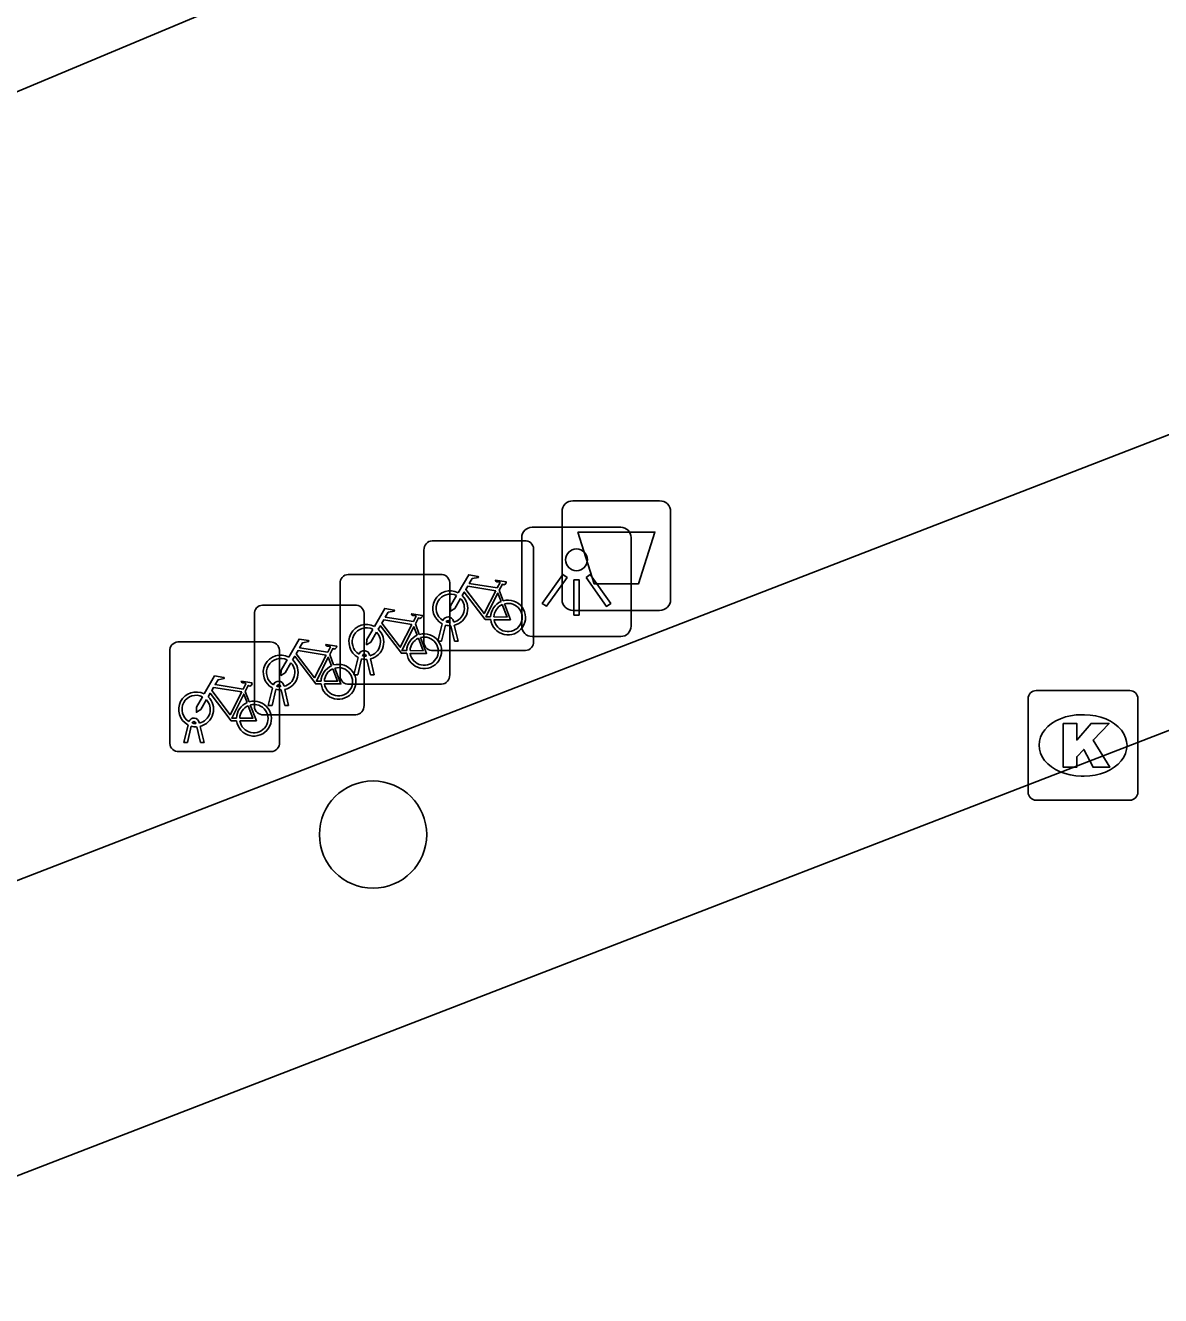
# Model space of a CAD drawing. Extents: x 159265 to 160143, y 383413 to 384319.
# Drawn here: x 159593.13 to 159603.48, y 383551.19 to 383562.77 of the extents above; entities that cross this region are included whole.
import ezdxf

# ---------------------------------------------------------------- set-up
doc = ezdxf.new("R2010")
doc.units = 0
for name, color, linetype in [('IMGEO_Afvalbak', 7, 'Continuous'), ('IMGEO_Boom', 7, 'Continuous'), ('IMGEO_Fietsenrek', 7, 'Continuous'), ('IMGEO_Kolk', 7, 'Continuous'), ('IMGEO_Lichtpunt', 7, 'Continuous'), ('IMGEO_Pand', 7, 'Continuous'), ('IMGEO_Rijbaan_lokaal_gesloten', 7, 'Continuous'), ('IMGEO_Voetpad_open', 7, 'Continuous')]:
    doc.layers.add(name, color=color, linetype=linetype)

msp = doc.modelspace()

# ---------------------------------------------------------------- linework, layer by layer
at = {"layer": 'IMGEO_Afvalbak'}
for p, q in [((159598.127, 383558.432), (159598.917, 383558.432)), ((159598.917, 383558.432), (159598.127, 383558.432)), ((159598.027, 383557.532), (159598.027, 383558.332)), ((159598.027, 383558.332), (159598.027, 383557.532)), ((159599.017, 383558.332), (159599.017, 383557.532)), ((159599.017, 383557.532), (159599.017, 383558.332)), ((159598.917, 383557.432), (159598.127, 383557.432)), ((159598.127, 383557.432), (159598.917, 383557.432))]:
    msp.add_line(p, q, dxfattribs=at)
msp.add_lwpolyline([(159598.17, 383558.146), (159598.874, 383558.146), (159598.725, 383557.676), (159598.319, 383557.676), (159598.17, 383558.146)], dxfattribs=at)
for centre, start, end in [((159598.127, 383558.332), 90, 180), ((159598.127, 383558.332), 90, 180), ((159598.917, 383558.332), 0, 90), ((159598.917, 383558.332), 360, 90), ((159598.127, 383557.532), 180, 270), ((159598.127, 383557.532), 180, 270), ((159598.917, 383557.532), 270, 0), ((159598.917, 383557.532), 270, 0)]:
    msp.add_arc(centre, 0.1, start, end, dxfattribs=at)
at = {"layer": 'IMGEO_Boom'}
msp.add_circle((159596.304, 383555.389), 0.489, dxfattribs=at)
at = {"layer": 'IMGEO_Fietsenrek'}
for p, q in [((159596.843, 383558.067), (159597.684, 383558.067)), ((159597.684, 383558.067), (159596.843, 383558.067)), ((159596.768, 383557.142), (159596.768, 383557.983)), ((159596.768, 383557.983), (159596.768, 383557.142)), ((159597.768, 383557.992), (159597.768, 383557.151)), ((159597.768, 383557.151), (159597.768, 383557.992)), ((159596.003, 383556.835), (159596.003, 383557.676)), ((159596.003, 383557.676), (159596.003, 383556.835)), ((159596.078, 383557.76), (159596.919, 383557.76)), ((159596.919, 383557.76), (159596.078, 383557.76)), ((159597.003, 383557.685), (159597.003, 383556.844)), ((159597.003, 383556.844), (159597.003, 383557.685)), ((159597.455, 383557.616), (159597.491, 383557.521)), ((159595.297, 383557.481), (159596.138, 383557.481)), ((159596.138, 383557.481), (159595.297, 383557.481)), ((159595.222, 383556.556), (159595.222, 383557.397)), ((159595.222, 383557.397), (159595.222, 383556.556)), ((159596.222, 383557.406), (159596.222, 383556.565)), ((159596.222, 383556.565), (159596.222, 383557.406)), ((159596.69, 383557.309), (159596.726, 383557.214)), ((159596.895, 383557.151), (159596.934, 383557.311)), ((159597.006, 383557.323), (159597.005, 383557.327)), ((159597.037, 383557.334), (159597.038, 383557.327)), ((159596.964, 383557.299), (159596.929, 383557.151)), ((159597.047, 383557.151), (159597.013, 383557.293)), ((159597.045, 383557.297), (159597.08, 383557.151)), ((159594.526, 383557.145), (159595.367, 383557.145)), ((159595.367, 383557.145), (159594.526, 383557.145)), ((159595.451, 383557.07), (159595.451, 383556.229)), ((159595.451, 383556.229), (159595.451, 383557.07)), ((159596.929, 383557.151), (159596.895, 383557.151)), ((159597.08, 383557.151), (159597.047, 383557.151)), ((159594.451, 383556.22), (159594.451, 383557.061)), ((159594.451, 383557.061), (159594.451, 383556.22)), ((159595.909, 383557.03), (159595.945, 383556.935)), ((159596.13, 383556.844), (159596.169, 383557.004)), ((159596.199, 383556.992), (159596.164, 383556.844)), ((159596.241, 383557.016), (159596.24, 383557.02)), ((159596.282, 383556.844), (159596.248, 383556.986)), ((159596.272, 383557.027), (159596.273, 383557.02)), ((159596.28, 383556.99), (159596.315, 383556.844)), ((159597.693, 383557.067), (159596.852, 383557.067)), ((159596.852, 383557.067), (159597.693, 383557.067)), ((159596.164, 383556.844), (159596.13, 383556.844)), ((159596.315, 383556.844), (159596.282, 383556.844)), ((159595.349, 383556.565), (159595.388, 383556.725)), ((159595.46, 383556.737), (159595.459, 383556.741)), ((159595.491, 383556.748), (159595.492, 383556.741)), ((159596.928, 383556.76), (159596.087, 383556.76)), ((159596.087, 383556.76), (159596.928, 383556.76)), ((159595.138, 383556.694), (159595.174, 383556.599)), ((159595.418, 383556.713), (159595.383, 383556.565)), ((159595.501, 383556.565), (159595.467, 383556.707)), ((159595.499, 383556.711), (159595.534, 383556.565)), ((159595.383, 383556.565), (159595.349, 383556.565)), ((159595.534, 383556.565), (159595.501, 383556.565)), ((159594.578, 383556.229), (159594.617, 383556.389)), ((159594.647, 383556.377), (159594.612, 383556.229)), ((159594.689, 383556.401), (159594.688, 383556.405)), ((159594.72, 383556.412), (159594.721, 383556.405)), ((159594.728, 383556.375), (159594.763, 383556.229)), ((159596.147, 383556.481), (159595.306, 383556.481)), ((159595.306, 383556.481), (159596.147, 383556.481)), ((159594.73, 383556.229), (159594.696, 383556.371)), ((159595.376, 383556.145), (159594.535, 383556.145)), ((159594.535, 383556.145), (159595.376, 383556.145)), ((159594.612, 383556.229), (159594.578, 383556.229)), ((159594.763, 383556.229), (159594.73, 383556.229))]:
    msp.add_line(p, q, dxfattribs=at)
for points in [[(159597.081, 383557.593), (159597.176, 383557.757), (159597.262, 383557.743), (159597.264, 383557.734), (159597.208, 383557.723), (159597.181, 383557.678), (159597.437, 383557.637)], [(159597.424, 383557.612), (159597.167, 383557.653), (159597.15, 383557.624), (159597.317, 383557.404), (159597.424, 383557.612)], [(159597.437, 383557.637), (159597.462, 383557.686), (159597.456, 383557.69), (159597.433, 383557.694), (159597.421, 383557.701), (159597.42, 383557.704), (159597.422, 383557.709), (159597.517, 383557.694), (159597.519, 383557.684), (159597.509, 383557.671), (159597.497, 383557.665), (159597.483, 383557.671), (159597.455, 383557.616)], [(159597.102, 383557.541), (159597.05, 383557.451), (159597.01, 383557.426), (159597.011, 383557.473), (159597.066, 383557.567)], [(159597.377, 383557.349), (159597.327, 383557.349), (159597.136, 383557.6), (159597.117, 383557.568)], [(159597.472, 383557.514), (159597.442, 383557.591), (159597.333, 383557.373), (159597.376, 383557.373)], [(159596.316, 383557.286), (159596.411, 383557.45), (159596.497, 383557.436), (159596.499, 383557.427), (159596.443, 383557.416), (159596.416, 383557.371), (159596.672, 383557.33)], [(159597.406, 383557.373), (159597.526, 383557.372), (159597.482, 383557.486)], [(159597.502, 383557.493), (159597.557, 383557.348), (159597.407, 383557.348)], [(159596.659, 383557.305), (159596.402, 383557.346), (159596.385, 383557.317), (159596.552, 383557.097), (159596.659, 383557.305)], [(159596.672, 383557.33), (159596.697, 383557.379), (159596.691, 383557.383), (159596.668, 383557.387), (159596.656, 383557.394), (159596.655, 383557.397), (159596.657, 383557.402), (159596.752, 383557.387), (159596.754, 383557.377), (159596.744, 383557.364), (159596.732, 383557.358), (159596.718, 383557.364), (159596.69, 383557.309)], [(159596.337, 383557.234), (159596.285, 383557.144), (159596.245, 383557.119), (159596.246, 383557.166), (159596.301, 383557.26)], [(159596.612, 383557.042), (159596.562, 383557.042), (159596.371, 383557.293), (159596.352, 383557.261)], [(159596.707, 383557.207), (159596.677, 383557.284), (159596.568, 383557.066), (159596.611, 383557.066)], [(159596.737, 383557.186), (159596.792, 383557.041), (159596.642, 383557.041)], [(159595.535, 383557.007), (159595.63, 383557.171), (159595.716, 383557.157), (159595.718, 383557.148), (159595.662, 383557.137), (159595.635, 383557.092), (159595.891, 383557.051)], [(159595.891, 383557.051), (159595.916, 383557.1), (159595.91, 383557.104), (159595.887, 383557.108), (159595.875, 383557.115), (159595.874, 383557.118), (159595.876, 383557.123), (159595.971, 383557.108), (159595.973, 383557.098), (159595.963, 383557.085), (159595.951, 383557.079), (159595.937, 383557.085), (159595.909, 383557.03)], [(159596.641, 383557.066), (159596.761, 383557.065), (159596.717, 383557.179)], [(159595.556, 383556.955), (159595.504, 383556.865), (159595.464, 383556.84), (159595.465, 383556.887), (159595.52, 383556.981)], [(159595.831, 383556.763), (159595.781, 383556.763), (159595.59, 383557.014), (159595.571, 383556.982)], [(159595.878, 383557.026), (159595.621, 383557.067), (159595.604, 383557.038), (159595.771, 383556.818), (159595.878, 383557.026)], [(159595.926, 383556.928), (159595.896, 383557.005), (159595.787, 383556.787), (159595.83, 383556.787)], [(159595.86, 383556.787), (159595.98, 383556.786), (159595.936, 383556.9)], [(159595.956, 383556.907), (159596.011, 383556.762), (159595.861, 383556.762)], [(159594.764, 383556.671), (159594.859, 383556.835), (159594.945, 383556.821), (159594.947, 383556.812), (159594.891, 383556.801), (159594.864, 383556.756), (159595.12, 383556.715)], [(159595.107, 383556.69), (159594.85, 383556.731), (159594.833, 383556.702), (159595, 383556.482), (159595.107, 383556.69)], [(159595.12, 383556.715), (159595.145, 383556.764), (159595.139, 383556.768), (159595.116, 383556.772), (159595.104, 383556.779), (159595.103, 383556.782), (159595.105, 383556.787), (159595.2, 383556.772), (159595.202, 383556.762), (159595.192, 383556.749), (159595.18, 383556.743), (159595.166, 383556.749), (159595.138, 383556.694)], [(159594.785, 383556.619), (159594.733, 383556.529), (159594.693, 383556.504), (159594.694, 383556.551), (159594.749, 383556.645)], [(159595.06, 383556.427), (159595.01, 383556.427), (159594.819, 383556.678), (159594.8, 383556.646)], [(159595.155, 383556.592), (159595.125, 383556.669), (159595.016, 383556.451), (159595.059, 383556.451)], [(159595.089, 383556.451), (159595.209, 383556.45), (159595.165, 383556.564)], [(159595.185, 383556.571), (159595.24, 383556.426), (159595.09, 383556.426)]]:
    msp.add_lwpolyline(points, dxfattribs=at)
for centre, radius, start, end in [((159596.846, 383557.989), 0.0779, 92.4484, 184.2845), ((159596.846, 383557.989), 0.0779, 92.4484, 184.2845), ((159597.69, 383557.989), 0.0779, 2.4484, 94.2845), ((159597.69, 383557.989), 0.0779, 2.4484, 94.2845), ((159596.081, 383557.682), 0.0779, 92.4484, 184.2845), ((159596.081, 383557.682), 0.0779, 92.4484, 184.2845), ((159596.925, 383557.682), 0.0779, 2.4484, 94.2845), ((159596.925, 383557.682), 0.0779, 2.4484, 94.2845), ((159597.008, 383557.452), 0.159, 62.6766, 242.1369), ((159597.008, 383557.452), 0.129, 63.3192, 238.903), ((159597.008, 383557.452), 0.129, 283.6043, 43.4302), ((159597.008, 383557.452), 0.159, 283.5766, 46.6042), ((159595.3, 383557.403), 0.0779, 92.4484, 184.2845), ((159595.3, 383557.403), 0.0779, 92.4484, 184.2845), ((159596.144, 383557.403), 0.0779, 2.4484, 94.2845), ((159596.144, 383557.403), 0.0779, 2.4484, 94.2845), ((159597.535, 383557.368), 0.159, 113.3408, 178.3217), ((159597.535, 383557.368), 0.159, 187.0065, 105.7708), ((159597.535, 383557.368), 0.129, 113.923, 177.9556), ((159597.535, 383557.368), 0.129, 188.6715, 104.5883), ((159596.243, 383557.145), 0.159, 62.6766, 242.1369), ((159596.988, 383557.323), 0.0499, 12.8025, 158.6934), ((159596.988, 383557.323), 0.0174, 12.8025, 163.4502), ((159597.008, 383557.452), 0.129, 253.415, 269.0204), ((159596.243, 383557.145), 0.129, 63.3192, 238.903), ((159596.243, 383557.145), 0.129, 283.6043, 43.4302), ((159596.243, 383557.145), 0.159, 283.5766, 46.6042), ((159596.77, 383557.061), 0.159, 113.3408, 178.3217), ((159596.77, 383557.061), 0.159, 187.0065, 105.7708), ((159596.77, 383557.061), 0.129, 188.6715, 104.5883), ((159597.008, 383557.452), 0.159, 253.9967, 271.7867), ((159594.529, 383557.067), 0.0779, 92.4484, 184.2845), ((159594.529, 383557.067), 0.0779, 92.4484, 184.2845), ((159595.373, 383557.067), 0.0779, 2.4484, 94.2845), ((159595.373, 383557.067), 0.0779, 2.4484, 94.2845), ((159596.77, 383557.061), 0.129, 113.923, 177.9556), ((159596.846, 383557.145), 0.0779, 182.4484, 274.2845), ((159596.846, 383557.145), 0.0779, 182.4484, 274.2845), ((159597.69, 383557.145), 0.0779, 272.4484, 4.2845), ((159597.69, 383557.145), 0.0779, 272.4484, 4.2845), ((159595.462, 383556.866), 0.159, 62.6766, 242.1369), ((159595.462, 383556.866), 0.129, 63.3192, 238.903), ((159595.462, 383556.866), 0.129, 283.6043, 43.4302), ((159595.462, 383556.866), 0.159, 283.5766, 46.6042), ((159596.223, 383557.016), 0.0499, 12.8025, 158.6934), ((159596.243, 383557.145), 0.159, 253.9967, 271.7867), ((159596.223, 383557.016), 0.0174, 12.8025, 163.4502), ((159596.243, 383557.145), 0.129, 253.415, 269.0204), ((159595.989, 383556.782), 0.159, 113.3408, 178.3217), ((159595.989, 383556.782), 0.159, 187.0065, 105.7708), ((159595.989, 383556.782), 0.129, 113.923, 177.9556), ((159595.989, 383556.782), 0.129, 188.6715, 104.5883), ((159596.925, 383556.838), 0.0779, 272.4484, 4.2845), ((159596.925, 383556.838), 0.0779, 272.4484, 4.2845), ((159595.442, 383556.737), 0.0499, 12.8025, 158.6934), ((159595.442, 383556.737), 0.0174, 12.8025, 163.4502), ((159595.462, 383556.866), 0.129, 253.415, 269.0204), ((159596.081, 383556.838), 0.0779, 182.4484, 274.2845), ((159596.081, 383556.838), 0.0779, 182.4484, 274.2845), ((159594.691, 383556.53), 0.159, 62.6766, 242.1369), ((159594.691, 383556.53), 0.129, 63.3192, 238.903), ((159594.691, 383556.53), 0.129, 283.6043, 43.4302), ((159594.691, 383556.53), 0.159, 283.5766, 46.6042), ((159595.462, 383556.866), 0.159, 253.9967, 271.7867), ((159595.218, 383556.446), 0.159, 113.3408, 178.3217), ((159595.218, 383556.446), 0.159, 187.0065, 105.7708), ((159595.218, 383556.446), 0.129, 113.923, 177.9556), ((159595.218, 383556.446), 0.129, 188.6715, 104.5883), ((159595.3, 383556.559), 0.0779, 182.4484, 274.2845), ((159595.3, 383556.559), 0.0779, 182.4484, 274.2845), ((159596.144, 383556.559), 0.0779, 272.4484, 4.2845), ((159596.144, 383556.559), 0.0779, 272.4484, 4.2845), ((159594.671, 383556.401), 0.0499, 12.8025, 158.6934), ((159594.691, 383556.53), 0.159, 253.9967, 271.7867), ((159594.671, 383556.401), 0.0174, 12.8025, 163.4502), ((159594.691, 383556.53), 0.129, 253.415, 269.0204), ((159594.529, 383556.223), 0.0779, 182.4484, 274.2845), ((159594.529, 383556.223), 0.0779, 182.4484, 274.2845), ((159595.373, 383556.223), 0.0779, 272.4484, 4.2845), ((159595.373, 383556.223), 0.0779, 272.4484, 4.2845)]:
    msp.add_arc(centre, radius, start, end, dxfattribs=at)
at = {"layer": 'IMGEO_Kolk'}
for p, q in [((159602.276, 383555.776), (159602.276, 383556.628)), ((159602.351, 383556.702), (159603.203, 383556.702)), ((159603.277, 383556.628), (159603.277, 383555.776)), ((159602.764, 383556.482), (159602.789, 383556.482)), ((159602.787, 383555.922), (159602.762, 383555.922)), ((159603.203, 383555.702), (159602.351, 383555.702))]:
    msp.add_line(p, q, dxfattribs=at)
for points in [[(159602.276, 383555.776), (159602.276, 383556.628)], [(159602.351, 383556.702), (159603.203, 383556.702)], [(159603.277, 383556.628), (159603.277, 383555.776)], [(159602.597, 383556.402), (159602.72, 383556.402), (159602.72, 383556.251), (159602.85, 383556.402), (159603.014, 383556.402), (159602.868, 383556.251), (159603.021, 383556.002), (159602.869, 383556.002), (159602.784, 383556.166), (159602.72, 383556.099), (159602.72, 383556.002), (159602.597, 383556.002), (159602.597, 383556.402)], [(159603.203, 383555.702), (159602.351, 383555.702)]]:
    msp.add_lwpolyline(points, dxfattribs=at)
for centre, start, end in [((159602.353, 383556.626), 91.552, 178.448), ((159602.353, 383556.626), 91.552, 178.448), ((159603.201, 383556.626), 1.552, 88.448), ((159603.201, 383556.626), 1.552, 88.448), ((159602.353, 383555.778), 181.552, 268.448), ((159602.353, 383555.778), 181.552, 268.448), ((159603.201, 383555.778), 271.552, 358.448), ((159603.201, 383555.778), 271.552, 358.448)]:
    msp.add_arc(centre, 0.0765, start, end, dxfattribs=at)
for centre, major_axis, ratio, start_param, end_param in [((159602.763, 383556.202), (-0.387, 0.002), 0.722429, 4.712389, 7.853982), ((159602.788, 383556.202), (-0.39, 0.002), 0.717154, 1.570796, 4.712389)]:
    msp.add_ellipse(centre, major_axis=major_axis, ratio=ratio, start_param=start_param, end_param=end_param, dxfattribs=at)
at = {"layer": 'IMGEO_Lichtpunt'}
for p, q in [((159598.562, 383558.191), (159597.754, 383558.191)), ((159598.562, 383558.191), (159597.754, 383558.191)), ((159597.66, 383558.096), (159597.66, 383557.289)), ((159597.66, 383558.096), (159597.66, 383557.289)), ((159598.656, 383557.289), (159598.656, 383558.096)), ((159598.656, 383557.289), (159598.656, 383558.096)), ((159597.754, 383557.195), (159598.562, 383557.195)), ((159597.754, 383557.195), (159598.562, 383557.195))]:
    msp.add_line(p, q, dxfattribs=at)
for points in [[(159598.034, 383557.76), (159598.073, 383557.732), (159597.885, 383557.47), (159597.847, 383557.497), (159598.034, 383557.76)], [(159598.136, 383557.712), (159598.183, 383557.712), (159598.183, 383557.39), (159598.136, 383557.39), (159598.136, 383557.712)], [(159598.246, 383557.732), (159598.284, 383557.759), (159598.471, 383557.497), (159598.432, 383557.469), (159598.246, 383557.732)]]:
    msp.add_lwpolyline(points, dxfattribs=at)
msp.add_circle((159598.159, 383557.894), 0.0994, dxfattribs=at)
for centre, start, end in [((159597.754, 383558.096), 90, 180), ((159597.754, 383558.096), 90, 180), ((159598.562, 383558.096), 0, 90), ((159598.562, 383558.096), 0, 90), ((159597.754, 383557.289), 180, 270), ((159597.754, 383557.289), 180, 270), ((159598.562, 383557.289), 270, 0), ((159598.562, 383557.289), 270, 360)]:
    msp.add_arc(centre, 0.0946, start, end, dxfattribs=at)
at = {"layer": 'IMGEO_Pand'}
msp.add_lwpolyline([(159592.174, 383561.793), (159597.249, 383563.919)], dxfattribs=at)
at = {"layer": 'IMGEO_Rijbaan_lokaal_gesloten'}
msp.add_lwpolyline([(159613.978, 383560.368), (159590.237, 383551.186)], dxfattribs=at)
at = {"layer": 'IMGEO_Voetpad_open'}
msp.add_lwpolyline([(159590.237, 383551.186), (159589.337, 383553.529), (159613.087, 383562.722), (159613.538, 383561.556)], dxfattribs=at)

doc.saveas('drawing.dxf')
